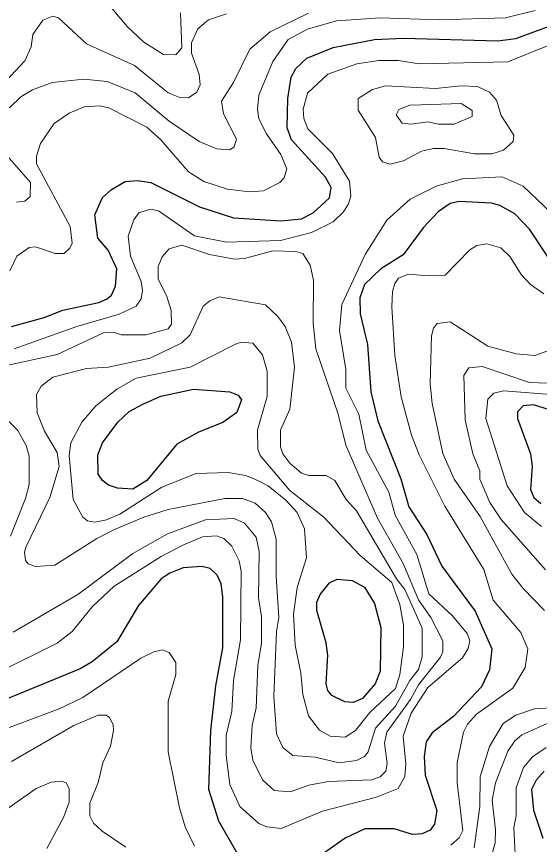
# Model space of a CAD drawing. Extents: x 577 to 602.9, y 7483.8 to 7511.6.
# Drawn here: x 597.773 to 598.664, y 7492 to 7493.409 of the extents above; entities that cross this region are included whole.
import ezdxf

# ---------------------------------------------------------------- set-up
doc = ezdxf.new("R2010")
doc.units = 0
doc.header["$LTSCALE"] = 0.032
doc.layers.add('1', color=7, linetype='Continuous', lineweight=25)
doc.layers.add('2', color=7, linetype='Continuous', lineweight=13)

msp = doc.modelspace()

# ---------------------------------------------------------------- linework, layer by layer
at = {"layer": '1'}
for points in [[(598.3126, 7493.3561), (598.3833, 7493.3696), (598.4326, 7493.372), (598.5933, 7493.3672), (598.6235, 7493.3712), (598.6775, 7493.3911)], [(597.7647, 7492.8814), (597.8203, 7492.8965), (597.8522, 7492.9092), (597.9134, 7492.9219), (597.9277, 7492.9283), (597.9349, 7492.9346), (597.942, 7492.9497), (597.9444, 7492.9792), (597.9293, 7493.011), (597.9118, 7493.0316), (597.907, 7493.0714), (597.9197, 7493.1008), (597.9349, 7493.1143), (597.9587, 7493.1279), (597.9794, 7493.1295), (598.0024, 7493.1263), (598.0851, 7493.0849), (598.1432, 7493.0658), (598.2235, 7493.0611), (598.2585, 7493.0642), (598.2784, 7493.0746), (598.3062, 7493.1), (598.3094, 7493.1175), (598.2998, 7493.135), (598.2418, 7493.1986), (598.2346, 7493.2193), (598.2354, 7493.2694), (598.241, 7493.3052), (598.2489, 7493.3203), (598.268, 7493.3378), (598.3126, 7493.3561)], [(598.6982, 7492.9696), (598.6473, 7493.0468), (598.6219, 7493.073), (598.5964, 7493.0873), (598.5821, 7493.0913), (598.5273, 7493.0937), (598.5122, 7493.0905), (598.4915, 7493.0762), (598.466, 7493.0491), (598.4318, 7493.003), (598.3937, 7492.9792), (598.3658, 7492.9529), (598.3579, 7492.9299), (598.3587, 7492.9028), (598.3714, 7492.8503), (598.377, 7492.77), (598.3889, 7492.7207), (598.4279, 7492.6221), (598.4414, 7492.5744), (598.4724, 7492.5275), (598.4978, 7492.4734), (598.5543, 7492.3971), (598.5829, 7492.3327), (598.5789, 7492.2969), (598.5654, 7492.2683), (598.5177, 7492.2174), (598.4811, 7492.1896), (598.4708, 7492.1744), (598.4676, 7492.1498), (598.4692, 7492.118)], [(598.699, 7492.7335), (598.6537, 7492.7478), (598.6362, 7492.7462), (598.6267, 7492.7358), (598.6267, 7492.7247), (598.6489, 7492.6643), (598.6513, 7492.6436), (598.6489, 7492.6038), (598.6545, 7492.5903), (598.6664, 7492.58)], [(598.1559, 7491.9733), (598.1177, 7492.0393), (598.101, 7492.0933), (598.1042, 7492.1935), (598.113, 7492.2699), (598.1249, 7492.3343), (598.1249, 7492.421), (598.1217, 7492.4432), (598.1154, 7492.4583), (598.1034, 7492.4695), (598.0891, 7492.4726), (598.0573, 7492.4703), (598.0343, 7492.4615), (598.0199, 7492.452), (597.981, 7492.4066), (597.9444, 7492.3446), (597.9023, 7492.3104), (597.8816, 7492.2985), (597.5603, 7492.1673)], [(598.4692, 7492.118), (598.4891, 7492.0576), (598.4851, 7492.0345), (598.478, 7492.0242), (598.4644, 7492.0178), (598.4477, 7492.017), (598.4167, 7492.0265), (598.3666, 7492.0265), (598.3332, 7492.0106), (598.2664, 7491.9637)], [(598.672, 7492.1244), (598.6585, 7492.1092), (598.6505, 7492.0933), (598.6537, 7492.0584), (598.6696, 7492.0106)]]:
    msp.add_lwpolyline(points, dxfattribs=at)
for points in [[(597.9883, 7492.7491), (598.0191, 7492.7629), (598.0748, 7492.7748), (598.1368, 7492.77), (598.1511, 7492.7645), (598.1567, 7492.7565), (598.1488, 7492.735), (598.1249, 7492.7176), (598.0836, 7492.7016), (598.0462, 7492.681), (597.9953, 7492.6189), (597.9714, 7492.6046), (597.9452, 7492.6062), (597.9301, 7492.611), (597.9197, 7492.6189), (597.9126, 7492.6301), (597.9118, 7492.6627), (597.9197, 7492.6834), (597.946, 7492.7183), (597.9651, 7492.7366)], [(598.3035, 7492.3218), (598.3006, 7492.343), (598.2847, 7492.3979), (598.2847, 7492.4122), (598.2903, 7492.4249), (598.3062, 7492.4448), (598.3197, 7492.4512), (598.3452, 7492.4488), (598.3658, 7492.4376), (598.3833, 7492.4098), (598.3937, 7492.3693), (598.3929, 7492.2945), (598.3841, 7492.273), (598.3627, 7492.2484), (598.3468, 7492.2412), (598.3324, 7492.2428), (598.3102, 7492.2532), (598.3038, 7492.2619), (598.3006, 7492.273)]]:
    msp.add_lwpolyline(points, close=True, dxfattribs=at)
at = {"layer": '2'}
for points in [[(597.9142, 7493.4491), (597.9619, 7493.3919), (597.9905, 7493.3648), (598.0239, 7493.3442), (598.0446, 7493.3434), (598.0549, 7493.3553), (598.0525, 7493.4149)], [(598.1313, 7493.4133), (598.1003, 7493.403), (598.082, 7493.3879), (598.0716, 7493.364), (598.0716, 7493.3465), (598.0843, 7493.31), (598.0859, 7493.2925), (598.0804, 7493.2797), (598.0661, 7493.2702), (598.0517, 7493.271), (598.0319, 7493.2789), (597.9746, 7493.3251), (597.8927, 7493.3624), (597.845, 7493.4062), (597.8355, 7493.4094), (597.818, 7493.4022), (597.8013, 7493.3783), (597.7981, 7493.3569), (597.7877, 7493.333), (597.7472, 7493.2901)], [(597.7615, 7493.2535), (597.7806, 7493.2718), (597.8005, 7493.2837), (597.8339, 7493.2964), (597.8879, 7493.302), (597.9277, 7493.298), (597.9754, 7493.2789), (598.0335, 7493.2304), (598.0843, 7493.1962), (598.1146, 7493.1835), (598.1368, 7493.1819), (598.144, 7493.1867), (598.148, 7493.2002), (598.1257, 7493.2432), (598.1225, 7493.2646), (598.1432, 7493.2964), (598.171, 7493.3529), (598.2052, 7493.3823), (598.2704, 7493.4141)], [(598.6569, 7493.4189), (598.606, 7493.4062), (598.4931, 7493.403), (598.3929, 7493.4062), (598.3181, 7493.4014), (598.2688, 7493.3871), (598.2362, 7493.3696), (598.21, 7493.3322), (598.1861, 7493.275), (598.1837, 7493.2511), (598.1861, 7493.2344), (598.1989, 7493.209), (598.2235, 7493.174), (598.2338, 7493.1493), (598.2291, 7493.1342), (598.2219, 7493.1263), (598.1941, 7493.112), (598.1702, 7493.1104), (598.1329, 7493.1151), (598.0923, 7493.1279), (598.0661, 7493.1446), (598.0191, 7493.1986), (597.9953, 7493.2201), (597.9309, 7493.2535), (597.915, 7493.2567), (597.8887, 7493.2551), (597.8633, 7493.244), (597.8378, 7493.2265), (597.814, 7493.1923), (597.8076, 7493.1708), (597.8076, 7493.1581), (597.8649, 7493.0515), (597.8681, 7493.0229), (597.8641, 7493.0142), (597.8545, 7493.0054), (597.8394, 7493.0054), (597.806, 7493.0165), (597.7949, 7493.0157), (597.7742, 7493.0006), (597.7623, 7492.976)], [(598.6775, 7493.3585), (598.61, 7493.3314), (598.4589, 7493.3282), (598.4231, 7493.3338), (598.3905, 7493.3338), (598.3531, 7493.3282), (598.3038, 7493.3108), (598.2688, 7493.2782), (598.2617, 7493.2511), (598.2625, 7493.2352), (598.2696, 7493.2177), (598.3118, 7493.1756), (598.3404, 7493.1287), (598.3428, 7493.1032)], [(597.7734, 7493.0929), (597.7877, 7493.0945), (597.7965, 7493.1024), (597.7973, 7493.1263), (597.7575, 7493.1716)], [(598.4883, 7493.1199), (598.5328, 7493.1326), (598.6004, 7493.1358), (598.6362, 7493.1199), (598.6966, 7493.0627)], [(597.6287, 7492.2365), (597.8426, 7492.3422), (597.8681, 7492.3621), (597.903, 7492.405), (597.9396, 7492.4392), (598.0199, 7492.4901), (598.0565, 7492.5092), (598.0899, 7492.5235), (598.1138, 7492.5251), (598.1265, 7492.5203), (598.14, 7492.5076), (598.1527, 7492.4822), (598.1559, 7492.4647), (598.1551, 7492.3478), (598.1432, 7492.2786), (598.14, 7492.2261), (598.1305, 7492.1856), (598.1305, 7492.1514), (598.1368, 7492.1021), (598.1535, 7492.0647), (598.1861, 7492.0353), (598.1996, 7492.0297), (598.2243, 7492.0273), (598.2943, 7492.0568), (598.3865, 7492.0806), (598.4231, 7492.0949), (598.435, 7492.1156), (598.4366, 7492.1363), (598.4318, 7492.184), (598.4454, 7492.223), (598.474, 7492.2667), (598.5328, 7492.3176), (598.5424, 7492.3335), (598.5455, 7492.347), (598.5408, 7492.3589), (598.5161, 7492.3891), (598.4756, 7492.4265), (598.4549, 7492.4933), (598.4183, 7492.5601), (598.4072, 7492.5991), (598.369, 7492.6706), (598.3563, 7492.7319), (598.334, 7492.7764), (598.334, 7492.8082), (598.3237, 7492.8742), (598.3277, 7492.9187), (598.3674, 7493.0038), (598.404, 7493.0619), (598.4438, 7493.0976), (598.4883, 7493.1199)], [(598.3428, 7493.1032), (598.3388, 7493.0897), (598.3301, 7493.0762), (598.3126, 7493.0595), (598.276, 7493.0412), (598.2227, 7493.0277), (598.1313, 7493.0245), (598.0764, 7493.0356), (598.0152, 7493.0778), (598.0016, 7493.0809), (597.9818, 7493.0746), (597.973, 7493.0627), (597.9635, 7493.0348), (597.9675, 7493.0006), (597.9857, 7492.9577), (597.9881, 7492.9426), (597.9857, 7492.9283), (597.977, 7492.9156), (597.9484, 7492.902), (597.876, 7492.8814), (597.7695, 7492.8432)], [(597.7679, 7492.3613), (597.8776, 7492.4249), (597.9714, 7492.4949), (598.0303, 7492.5283), (598.0955, 7492.5522), (598.144, 7492.5545), (598.1615, 7492.5466), (598.1814, 7492.5227), (598.1869, 7492.4981), (598.1853, 7492.4194), (598.1909, 7492.3876), (598.1909, 7492.3422), (598.1845, 7492.3041), (598.1814, 7492.2325), (598.175, 7492.2023), (598.1726, 7492.1641), (598.1758, 7492.1434), (598.1925, 7492.11), (598.2124, 7492.0917), (598.2394, 7492.0894), (598.2712, 7492.1005), (598.3046, 7492.1069), (598.3778, 7492.11), (598.3929, 7492.1148), (598.4024, 7492.1244), (598.4048, 7492.1379), (598.4, 7492.1721), (598.404, 7492.1911), (598.4446, 7492.2468), (598.4581, 7492.2715), (598.4955, 7492.3184), (598.4994, 7492.3279), (598.4994, 7492.3462), (598.4788, 7492.386), (598.4581, 7492.4162), (598.4318, 7492.4782), (598.3881, 7492.5553), (598.334, 7492.6794), (598.3213, 7492.7319), (598.2831, 7492.8432), (598.2784, 7492.8869), (598.2792, 7492.9601), (598.2736, 7492.9855), (598.2609, 7493.0054), (598.2489, 7493.0086), (598.21, 7493.0102), (598.1615, 7492.9967), (598.1448, 7492.9959), (598.1018, 7493.0038), (598.0549, 7493.0197), (598.0335, 7493.0134), (598.0215, 7492.9998), (598.0144, 7492.9831), (598.0144, 7492.9617), (598.0287, 7492.9338), (598.0366, 7492.9084), (598.0374, 7492.8853), (598.0319, 7492.8774), (597.9937, 7492.867), (597.9523, 7492.867), (597.938, 7492.8718), (597.9213, 7492.8702), (597.8426, 7492.8336), (597.7377, 7492.8106)], [(598.5129, 7491.9987), (598.5273, 7492.0114), (598.5336, 7492.0234), (598.5241, 7492.1045), (598.5241, 7492.1395), (598.5344, 7492.1911), (598.5416, 7492.2047), (598.5567, 7492.2214), (598.6187, 7492.2659), (598.6394, 7492.3009), (598.6442, 7492.3327), (598.6322, 7492.3605), (598.5853, 7492.4154), (598.5694, 7492.4679), (598.5026, 7492.5752), (598.4589, 7492.6627), (598.4462, 7492.6961), (598.4287, 7492.7613), (598.4175, 7492.8321), (598.4128, 7492.9148), (598.4136, 7492.941), (598.4175, 7492.9545), (598.4239, 7492.9633), (598.4406, 7492.9704), (598.4756, 7492.9672), (598.5034, 7492.9688), (598.5455, 7493.0118), (598.5575, 7493.0189), (598.5742, 7493.0221), (598.598, 7493.0149), (598.6139, 7492.9998), (598.633, 7492.9696), (598.6489, 7492.9529), (598.6712, 7492.937)], [(598.6783, 7492.84), (598.6561, 7492.8321), (598.6243, 7492.8344), (598.5758, 7492.848), (598.5122, 7492.8893), (598.4899, 7492.8861), (598.4835, 7492.8782), (598.4803, 7492.8655), (598.478, 7492.7836), (598.4811, 7492.7502), (598.4994, 7492.6651), (598.5185, 7492.6213), (598.563, 7492.5577), (598.6171, 7492.4599), (598.6362, 7492.4353), (598.6728, 7492.3979)], [(598.5797, 7492.5816), (598.5622, 7492.6213), (598.5622, 7492.6356), (598.5503, 7492.6643), (598.5376, 7492.7223), (598.5352, 7492.7979), (598.544, 7492.8106), (598.5662, 7492.813), (598.6473, 7492.7859), (598.6935, 7492.7843)], [(598.6831, 7492.7653), (598.6028, 7492.7716), (598.5861, 7492.7676), (598.5758, 7492.7573), (598.5726, 7492.7247), (598.6092, 7492.6102), (598.6386, 7492.5649), (598.6672, 7492.541)], [(597.7313, 7492.7486), (597.7758, 7492.704), (597.7901, 7492.6786), (597.7949, 7492.6603), (597.7949, 7492.6126), (597.7885, 7492.5887), (597.7631, 7492.5243)], [(598.6744, 7492.4671), (598.5988, 7492.553), (598.5797, 7492.5816)], [(597.7074, 7492.1792), (597.8458, 7492.2309), (597.8863, 7492.25), (597.985, 7492.3168), (598.0072, 7492.3279), (598.0223, 7492.3311), (598.0335, 7492.3263), (598.0446, 7492.3096), (598.0446, 7492.289), (598.0319, 7492.2436), (598.0319, 7492.1577), (598.0509, 7492.0623), (598.0605, 7492.0297), (598.0764, 7491.9971)], [(598.7483, 7492.2365), (598.6553, 7492.2309), (598.6235, 7492.2198), (598.602, 7492.2055), (598.5789, 7492.1665), (598.563, 7492.1148), (598.5622, 7492.0647), (598.5527, 7491.9939)], [(597.9595, 7491.9955), (597.919, 7492.0226), (597.9046, 7492.0361), (597.8983, 7492.0488), (597.8983, 7492.0703), (597.9126, 7492.1053), (597.9205, 7492.1387), (597.9333, 7492.1673), (597.9388, 7492.1935), (597.938, 7492.2039), (597.9317, 7492.2158), (597.9261, 7492.2198), (597.9126, 7492.2198), (597.8712, 7492.2023), (597.7647, 7492.141)], [(598.5758, 7491.9566), (598.5885, 7492.0027), (598.5893, 7492.025), (598.5837, 7492.075), (598.5893, 7492.1045), (598.61, 7492.1585), (598.6219, 7492.176), (598.6338, 7492.1864), (598.6823, 7492.2078)], [(598.6752, 7492.1649), (598.6521, 7492.149), (598.637, 7492.1307), (598.6243, 7492.0965), (598.6243, 7492.0488), (598.6203, 7492.0289), (598.6235, 7491.9605)], [(597.1087, 7491.9764), (597.2884, 7492.0337), (597.3424, 7492.0281), (597.379, 7492.0417), (597.4267, 7492.0528), (597.4911, 7492.0568), (597.5548, 7492.0663), (597.5826, 7492.0663), (597.6168, 7492.0488), (597.6422, 7492.0409), (597.6764, 7492.0377), (597.7011, 7492.0393), (597.7448, 7492.052), (597.8068, 7492.0949), (597.8323, 7492.1061), (597.8498, 7492.1077), (597.8577, 7492.1045), (597.8633, 7492.0949), (597.8633, 7492.0719), (597.8537, 7492.0456), (597.8251, 7491.9931)]]:
    msp.add_lwpolyline(points, dxfattribs=at)
for points in [[(598.4867, 7493.2861), (598.5304, 7493.2909), (598.5583, 7493.2893), (598.5789, 7493.2797), (598.5909, 7493.2662), (598.5988, 7493.24), (598.6203, 7493.2066), (598.6195, 7493.1962), (598.6028, 7493.1811), (598.5829, 7493.1748), (598.5535, 7493.1748), (598.5018, 7493.1843), (598.4835, 7493.1843), (598.4629, 7493.1795), (598.4326, 7493.1629), (598.4096, 7493.1573), (598.3969, 7493.1613), (598.3913, 7493.1692), (598.3849, 7493.2026), (598.3555, 7493.2495), (598.3555, 7493.2694), (598.3794, 7493.2845), (598.4016, 7493.2909)], [(598.4621, 7493.2583), (598.5304, 7493.2607), (598.5495, 7493.2487), (598.5495, 7493.2384), (598.5185, 7493.2257), (598.4923, 7493.2257), (598.474, 7493.2296), (598.4454, 7493.2257), (598.4302, 7493.2273), (598.4199, 7493.2416), (598.4247, 7493.2503), (598.443, 7493.2575)], [(597.9293, 7492.8122), (598.0009, 7492.8273), (598.0549, 7492.8535), (598.0692, 7492.867), (598.0915, 7492.9156), (598.1026, 7492.9251), (598.1185, 7492.9315), (598.1973, 7492.9179), (598.2187, 7492.8981), (598.2307, 7492.8814), (598.2418, 7492.8543), (598.2466, 7492.8122), (598.2386, 7492.7406), (598.2227, 7492.7048), (598.2227, 7492.6762), (598.2267, 7492.6643), (598.2386, 7492.6484), (598.2585, 7492.6317), (598.2712, 7492.6277), (598.3006, 7492.6277), (598.3157, 7492.6189), (598.3348, 7492.5871), (598.3523, 7492.5673), (598.4207, 7492.452), (598.435, 7492.4337), (598.4644, 7492.3677), (598.4644, 7492.3192), (598.4581, 7492.2977), (598.443, 7492.2786), (598.4191, 7492.2349), (598.3849, 7492.1975), (598.3722, 7492.1577), (598.3658, 7492.1498), (598.3523, 7492.1426), (598.3229, 7492.1387), (598.2823, 7492.1482), (598.2442, 7492.1514), (598.2267, 7492.1649), (598.2163, 7492.188), (598.2116, 7492.2524), (598.2163, 7492.3621), (598.2203, 7492.386), (598.2156, 7492.4559), (598.2156, 7492.5196), (598.2076, 7492.549), (598.1973, 7492.5649), (598.1798, 7492.5808), (598.1583, 7492.5887), (598.1281, 7492.5887), (598.0319, 7492.5696), (597.9905, 7492.5569), (597.9404, 7492.5355), (597.9102, 7492.5203), (597.8386, 7492.475), (597.806, 7492.4726), (597.7933, 7492.4774), (597.7885, 7492.483), (597.787, 7492.4973), (597.7901, 7492.5068), (597.8299, 7492.5903), (597.8458, 7492.6428), (597.8426, 7492.6667), (597.8211, 7492.7032), (597.8084, 7492.7343), (597.8076, 7492.7653), (597.8156, 7492.7796), (597.8355, 7492.7947), (597.8927, 7492.8098)], [(598.179, 7492.6213), (598.202, 7492.6102), (598.2322, 7492.5856), (598.2513, 7492.5649), (598.2641, 7492.537), (598.2672, 7492.4877), (598.2513, 7492.4369), (598.245, 7492.3915), (598.2482, 7492.339), (598.2577, 7492.2913), (598.2609, 7492.2548), (598.2704, 7492.219), (598.2895, 7492.1943), (598.3078, 7492.184), (598.3332, 7492.1824), (598.3507, 7492.1935), (598.3754, 7492.2245), (598.4191, 7492.2651), (598.4263, 7492.289), (598.4326, 7492.3359), (598.4326, 7492.3732), (598.4263, 7492.4082), (598.4128, 7492.4456), (598.3587, 7492.4917), (598.2967, 7492.5569), (598.2386, 7492.6023), (598.1885, 7492.6619), (598.1845, 7492.6722), (598.1837, 7492.7056), (598.2004, 7492.7621), (598.2004, 7492.805), (598.1925, 7492.8329), (598.1758, 7492.8527), (598.1559, 7492.8543), (598.1464, 7492.8511), (598.0692, 7492.8122), (597.977, 7492.7931), (597.9444, 7492.7748), (597.9086, 7492.7462), (597.8848, 7492.7183), (597.8657, 7492.6834), (597.8633, 7492.6619), (597.8696, 7492.5871), (597.8863, 7492.5569), (597.8943, 7492.5506), (597.907, 7492.5482), (597.9269, 7492.5522), (597.9492, 7492.5617), (598.0207, 7492.6078), (598.0796, 7492.6309), (598.1336, 7492.6325), (598.1631, 7492.6277)]]:
    msp.add_lwpolyline(points, close=True, dxfattribs=at)

doc.saveas('drawing.dxf')
